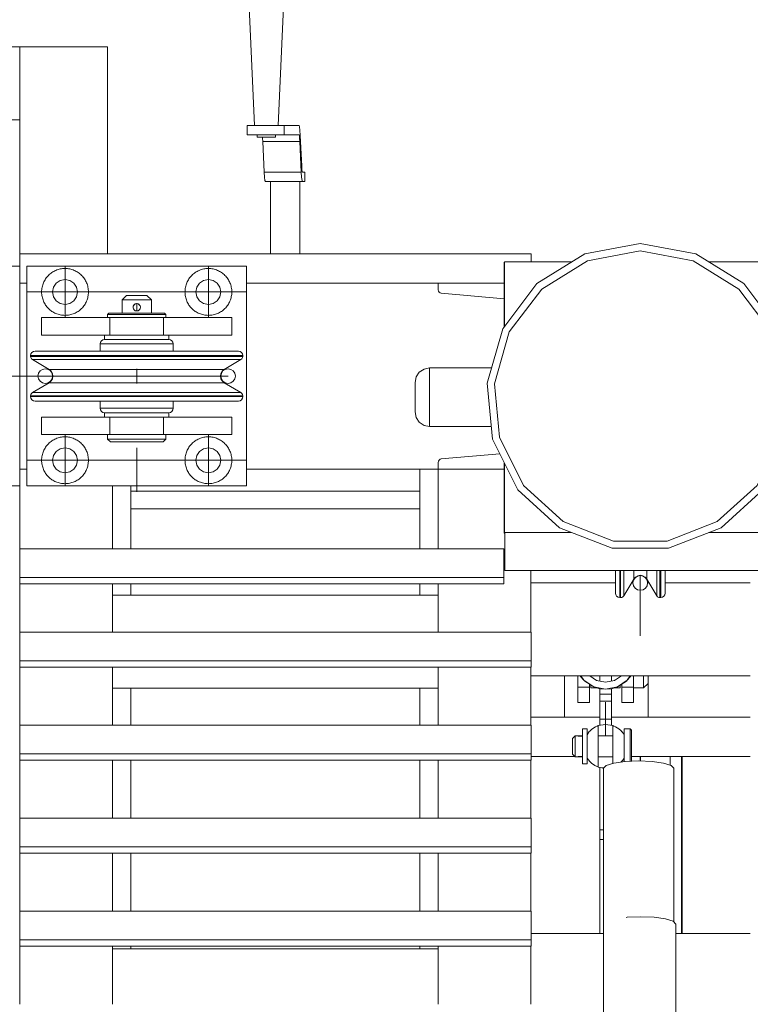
# Model space of a CAD drawing. Header units: millimetres. Extents: x 53746 to 116821, y -810352 to -765802.
# Tile 331 of 347: x 99537 to 100037, y -772974 to -772301. Entities that reach past the tile are written whole.
import ezdxf

# ---------------------------------------------------------------- set-up
doc = ezdxf.new("R2010")
doc.units = ezdxf.units.MM
doc.header["$MEASUREMENT"] = 0
for name, pattern in [('DGN Style 2', [1526.188139, 1017.458759, -508.72938]), ('DGN Style 3', [2002.806, 1430.575714, -572.230286]), ('DGN Style 4', [2290.351719, 1144.460571, -572.230286, 1.430576, -572.230286])]:
    doc.linetypes.add(name, pattern=pattern)
for name, color, linetype, lineweight in [('Main Cradle Rails', 7, 'Continuous', 0), ('Side Cradle Tower', 7, 'Continuous', 0), ('Side Cradle Tower Platform', 7, 'Continuous', 0)]:
    doc.layers.add(name, color=color, linetype=linetype, lineweight=lineweight)

# ---------------------------------------------------------------- blocks, each defined once
blk = doc.blocks.new('*U57')
at = {"layer": 'Side Cradle Tower', "color": 7, "linetype": 'Continuous', "lineweight": 0}
for p, q in [((14254.2, 15615.76), (14603.79, 15615.76)), ((14716.38, 15615.76), (14749.18, 15595.44)), ((14585.57, 15609.94), (14585.51, 15609.94)), ((14585.91, 15610.35), (14585.85, 15610.35)), ((14254.2, 15595.76), (14259.2, 15595.76)), ((14254.2, 15468.76), (14254.2, 15595.76)), ((14409.2, 15595.76), (14540.23, 15595.76)), ((14540.23, 15595.76), (14540.23, 15591.25)), ((14585.51, 15595.76), (14540.23, 15595.76)), ((14540.4, 15590.38), (14540.23, 15591.25)), ((14540.39, 15590.38), (14540.4, 15590.38)), ((14540.4, 15590.38), (14540.4, 15590.38)), ((14540.86, 15589.63), (14540.86, 15589.63)), ((14540.86, 15589.63), (14540.86, 15589.63)), ((14541.57, 15589.1), (14541.57, 15589.1)), ((14541.58, 15589.1), (14541.57, 15589.1)), ((14585.51, 15585.09), (14542.42, 15588.86)), ((14534.45, 15497.85), (14534.45, 15499.37)), ((14542.42, 15475.66), (14582.41, 15479.16)), ((14540.23, 15468.76), (14540.23, 15473.27)), ((14540.39, 15474.13), (14540.4, 15474.14)), ((14540.4, 15474.14), (14540.4, 15474.14)), ((14540.86, 15474.89), (14540.86, 15474.89)), ((14540.86, 15474.89), (14540.87, 15474.89)), ((14541.57, 15475.42), (14542.42, 15475.66)), ((14541.57, 15475.42), (14541.57, 15475.42)), ((14541.57, 15475.42), (14541.57, 15475.42)), ((14254.2, 15468.76), (14259.2, 15468.76)), ((14409.2, 15468.76), (14540.23, 15468.76)), ((14527.67, 15414.19), (14527.67, 15468.76)), ((14585.51, 15468.76), (14540.23, 15468.76)), ((14540.23, 15414.19), (14540.23, 15468.76)), ((14254.2, 15457.26), (14254.2, 15414.19)), ((14317.7, 15414.19), (14317.7, 15457.26)), ((14330.26, 15457.26), (14330.26, 15414.19)), ((14330.26, 15453.64), (14527.67, 15453.64)), ((14758.25, 15457.58), (14731.09, 15432.83)), ((14330.26, 15441.64), (14527.67, 15441.64)), ((14585.57, 15424.93), (14585.51, 15424.93)), ((14585.85, 15399.37), (14585.85, 15425.28)), ((14585.91, 15425.35), (14631.5, 15425.35)), ((14585.91, 15425.35), (14585.91, 15425.35)), ((14254.2, 15414.19), (14585.15, 15414.19)), ((14771.27, 15399.37), (14585.85, 15399.37)), ((14664.42, 15399.37), (14664.42, 15386.46)), ((14664.99, 15399.37), (14664.99, 15386.46)), ((14667.15, 15399.37), (14667.15, 15387.6)), ((14673.93, 15399.37), (14673.93, 15398.17)), ((14673.93, 15398.17), (14673.93, 15393.62)), ((14682.96, 15393.62), (14682.96, 15398.17)), ((14689.75, 15399.37), (14689.75, 15387.6)), ((14691.9, 15399.37), (14691.9, 15386.46)), ((14692.47, 15399.37), (14692.47, 15386.46)), ((14254.2, 15390.41), (14254.2, 15394.65)), ((14254.2, 15394.65), (14585.15, 15394.65)), ((14585.15, 15390.41), (14585.15, 15394.65)), ((14254.2, 15390.41), (14254.2, 15357.24)), ((14254.2, 15390.41), (14585.15, 15390.41)), ((14317.7, 15357.24), (14317.7, 15390.41)), ((14330.26, 15390.41), (14330.26, 15382.59)), ((14527.67, 15382.59), (14527.67, 15390.41)), ((14540.23, 15357.24), (14540.23, 15390.41)), ((14661.42, 15390.92), (14603.73, 15390.92)), ((14664.42, 15386.46), (14664.42, 15380.94)), ((14664.99, 15386.46), (14664.99, 15380.94)), ((14667.15, 15387.6), (14667.15, 15382.17)), ((14673.45, 15390.92), (14672.33, 15390.92)), ((14684.56, 15390.92), (14683.45, 15390.92)), ((14689.75, 15387.6), (14689.75, 15382.17)), ((14691.9, 15386.46), (14691.9, 15380.94)), ((14692.47, 15386.46), (14692.47, 15380.94)), ((14753.68, 15390.92), (14695.47, 15390.92)), ((14540.23, 15382.59), (14317.7, 15382.59)), ((14254.2, 15357.24), (14603.79, 15357.24)), ((14254.2, 15333.46), (14254.2, 15337.7)), ((14254.2, 15337.7), (14603.79, 15337.7)), ((14603.79, 15333.46), (14603.79, 15337.7)), ((14254.2, 15333.46), (14254.2, 15293.7)), ((14254.2, 15333.46), (14603.79, 15333.46)), ((14317.7, 15293.7), (14317.7, 15333.46)), ((14540.23, 15293.7), (14540.23, 15333.46)), ((14753.68, 15327.42), (14603.73, 15327.42)), ((14626.73, 15299.3), (14626.73, 15327.42)), ((14644.73, 15326.88), (14644.73, 15327.42)), ((14648.53, 15324.34), (14654.73, 15323.1)), ((14648.53, 15324.34), (14648.53, 15324.34)), ((14648.54, 15324.34), (14648.53, 15324.34)), ((14650.73, 15323.9), (14650.73, 15327.42)), ((14658.73, 15323.9), (14658.73, 15327.42)), ((14660.93, 15324.34), (14660.93, 15324.34)), ((14660.93, 15324.34), (14660.93, 15324.34)), ((14664.73, 15327.42), (14664.73, 15326.88)), ((14673.73, 15327.42), (14673.73, 15326.87)), ((14673.73, 15325.16), (14673.73, 15326.87)), ((14673.73, 15325.16), (14673.73, 15324.23)), ((14683.73, 15327.42), (14683.73, 15327.28)), ((14540.23, 15319.09), (14317.7, 15319.09)), ((14330.26, 15293.7), (14330.26, 15319.09)), ((14527.67, 15293.7), (14527.67, 15319.09)), ((14635.73, 15309.3), (14635.73, 15319.84)), ((14635.73, 15319.84), (14643.73, 15319.84)), ((14643.73, 15319.84), (14643.73, 15321.8)), ((14643.73, 15319.84), (14643.73, 15309.3)), ((14654.73, 15318.3), (14646.7, 15319.9)), ((14646.7, 15319.9), (14650.73, 15318.69)), ((14650.73, 15315.07), (14650.73, 15318.69)), ((14654.73, 15318.3), (14650.73, 15318.69)), ((14658.73, 15315.07), (14658.73, 15318.69)), ((14665.73, 15319.84), (14665.73, 15321.8)), ((14665.73, 15319.84), (14665.73, 15309.3)), ((14665.73, 15319.84), (14673.73, 15319.84)), ((14673.73, 15322.02), (14673.73, 15320.83)), ((14673.73, 15320.52), (14673.73, 15320.83)), ((14673.73, 15320.52), (14673.73, 15319.84)), ((14673.73, 15309.3), (14673.73, 15319.84)), ((14683.73, 15322.3), (14683.73, 15299.3)), ((14317.7, 15315.9), (14317.7, 15315.9)), ((14540.23, 15315.9), (14540.23, 15315.9)), ((14650.73, 15315.07), (14658.73, 15315.07)), ((14635.73, 15309.3), (14643.73, 15309.3)), ((14650.73, 15310.07), (14650.73, 15310.45)), ((14650.73, 15310.07), (14658.73, 15310.07)), ((14650.73, 15297.95), (14650.73, 15304.33)), ((14658.73, 15310.07), (14658.73, 15310.45)), ((14658.73, 15308.58), (14658.73, 15310.07)), ((14673.73, 15309.3), (14665.73, 15309.3)), ((14603.73, 15299.3), (14626.73, 15299.3)), ((14650.73, 15299.3), (14626.73, 15299.3)), ((14650.73, 15293.62), (14650.73, 15297.95)), ((14650.73, 15297.95), (14658.73, 15297.95)), ((14683.73, 15299.3), (14658.73, 15299.3)), ((14658.73, 15293.62), (14658.73, 15297.95)), ((14683.73, 15299.3), (14753.68, 15299.3)), ((14254.2, 15293.7), (14603.79, 15293.7)), ((14642.96, 15288.51), (14642.03, 15287.97)), ((14667.43, 15287.97), (14666.52, 15288.5)), ((14254.2, 15269.92), (14254.2, 15274.15)), ((14254.2, 15274.15), (14603.79, 15274.15)), ((14603.79, 15269.92), (14603.79, 15274.15)), ((14633.79, 15272.3), (14603.79, 15272.3)), ((14642.03, 15270.64), (14642.99, 15270.09)), ((14642.03, 15270.63), (14643, 15270.08)), ((14666.59, 15270.15), (14667.43, 15270.63)), ((14666.6, 15270.16), (14667.43, 15270.64)), ((14753.68, 15272.3), (14672.43, 15272.3)), ((14698.77, 15272.3), (14698.77, 15266.46)), ((14698.89, 15272.3), (14698.89, 15266.43)), ((14706.73, 15272.3), (14706.72, 15151.47)), ((14707, 15272.3), (14707.13, 15151.47)), ((14254.2, 15269.92), (14254.2, 15230.16)), ((14254.2, 15269.92), (14603.79, 15269.92)), ((14317.7, 15230.16), (14317.7, 15269.92)), ((14527.67, 15230.16), (14527.67, 15269.92)), ((14540.23, 15230.16), (14540.23, 15269.92)), ((14650.72, 15151.47), (14650.73, 15264.99)), ((14652.25, 15264.73), (14653.3, 15264.13)), ((14652.27, 15264.73), (14653.3, 15264.13)), ((14317.7, 15244.13), (14317.7, 15244.13)), ((14540.23, 15244.13), (14540.23, 15244.13)), ((14254.2, 15230.16), (14603.79, 15230.16)), ((14653.3, 15222.2), (14650.73, 15222.2)), ((14254.2, 15206.37), (14254.2, 15210.61)), ((14254.2, 15210.61), (14603.79, 15210.61)), ((14603.79, 15206.37), (14603.79, 15210.61)), ((14254.2, 15206.37), (14254.2, 15166.61)), ((14254.2, 15206.37), (14603.79, 15206.37)), ((14317.7, 15166.61), (14317.7, 15206.37)), ((14527.67, 15166.61), (14527.67, 15206.37)), ((14540.23, 15166.61), (14540.23, 15206.37)), ((14254.2, 15166.61), (14603.79, 15166.61)), ((14668.75, 15162.43), (14668.76, 15162.43)), ((14653.3, 15151.47), (14603.79, 15151.47)), ((14753.68, 15151.47), (14702.7, 15151.47)), ((14254.2, 15142.83), (14254.2, 15147.07)), ((14254.2, 15147.07), (14603.79, 15147.07)), ((14254.2, 15142.83), (14254.2, 15103.07)), ((14254.2, 15142.83), (14603.79, 15142.83)), ((14317.7, 15103.07), (14317.7, 15142.83)), ((14330.26, 15142.83), (14330.26, 15140.92)), ((14527.67, 15140.92), (14527.67, 15142.83)), ((14540.23, 15103.07), (14540.23, 15142.83)), ((14603.79, 15142.83), (14603.79, 15147.07)), ((14540.23, 15140.92), (14317.7, 15140.92))]:
    blk.add_line(p, q, dxfattribs=at)
at = {"layer": 'Side Cradle Tower', "color": 7, "linetype": 'DGN Style 4', "lineweight": 0}
for p, q in [((14678.45, 15354.71), (14678.45, 15396.2)), ((14654.73, 15286.56), (14654.73, 15309.54)), ((14642.03, 15291.31), (14639.03, 15291.31)), ((14644.16, 15289.88), (14645.44, 15291.08)), ((14647.93, 15292.67), (14649, 15293.14)), ((14649.73, 15293.45), (14649.73, 15287.05)), ((14654.73, 15294.31), (14659.73, 15293.45)), ((14659.73, 15287.05), (14659.73, 15293.45)), ((14635.41, 15286.55), (14635.26, 15286.55)), ((14639.03, 15286.55), (14635.41, 15286.55)), ((14635.55, 15286.48), (14635.41, 15286.52)), ((14642.03, 15287.28), (14642.04, 15287.3)), ((14642.04, 15287.29), (14642.03, 15287.28)), ((14643.62, 15289.38), (14644.16, 15289.88)), ((14644.12, 15289.91), (14644.13, 15289.91)), ((14644.16, 15289.88), (14644.15, 15289.88)), ((14659.73, 15286.56), (14649.73, 15286.55)), ((14665.05, 15290.19), (14665.31, 15289.89)), ((14666.96, 15287.99), (14667.43, 15287.28)), ((14667.43, 15287.28), (14667.43, 15287.29)), ((14672.43, 15287.08), (14672.43, 15283.52)), ((14634.03, 15274.18), (14634.03, 15276.53)), ((14635.26, 15272.06), (14635.26, 15272.06)), ((14635.26, 15272.06), (14635.26, 15272.06)), ((14642.03, 15271.57), (14642.03, 15271.33)), ((14642.03, 15271.33), (14642.04, 15271.32)), ((14642.11, 15271.2), (14642.03, 15271.33)), ((14642.03, 15271.32), (14642.03, 15271.33)), ((14649.73, 15272.06), (14659.73, 15272.06)), ((14667.43, 15271.33), (14667.43, 15271.57)), ((14667.43, 15271.32), (14667.43, 15271.33)), ((14667.43, 15271.33), (14667.43, 15271.32)), ((14678.45, 15269.32), (14678.45, 15272.3)), ((14678.67, 15272.3), (14678.67, 15269.31)), ((14678.69, 15272.3), (14678.69, 15269.31)), ((14642.03, 15267.31), (14639.03, 15267.31)), ((14645, 15267.89), (14644.14, 15268.71)), ((14649.57, 15265.22), (14649.01, 15265.48)), ((14653.5, 15264.52), (14649.73, 15265.16)), ((14665.29, 15268.74), (14665.11, 15268.56)), ((14665.34, 15268.7), (14665.34, 15268.7))]:
    blk.add_line(p, q, dxfattribs=at)
at = {"layer": 'Side Cradle Tower', "color": 7, "linetype": 'Continuous', "lineweight": 0, "flags": 128}
for points in [[(14716.38, 15615.76), (14678.45, 15622.85), (14640.52, 15615.76), (14607.71, 15595.44), (14584.45, 15564.65), (14573.89, 15527.54), (14577.45, 15489.11), (14594.65, 15454.57), (14623.17, 15428.57), (14659.15, 15414.63), (14697.74, 15414.63), (14733.72, 15428.57), (14762.24, 15454.57), (14779.44, 15489.11), (14783, 15527.54), (14772.44, 15564.65), (14749.18, 15595.44)], [(14254.2, 15607.26), (14254.2, 15615.76), (14254.2, 15615.76)], [(14758.25, 15457.58), (14774.63, 15490.48), (14778.02, 15527.07), (14767.96, 15562.42), (14745.82, 15591.75), (14714.57, 15611.09), (14678.45, 15617.85), (14642.32, 15611.09), (14611.08, 15591.75), (14588.93, 15562.42), (14578.87, 15527.07), (14582.26, 15490.48), (14598.64, 15457.58), (14625.8, 15432.83), (14660.07, 15419.55), (14696.82, 15419.55), (14731.09, 15432.83)], [(14603.79, 15610.35), (14603.79, 15615.76), (14603.79, 15615.76)], [(14585.85, 15610.35), (14585.85, 15610.35), (14585.51, 15609.94), (14585.51, 15566.05)], [(14631.78, 15610.35), (14585.91, 15610.35), (14585.57, 15609.94), (14585.57, 15566.12)], [(14771.32, 15566.12), (14771.32, 15609.94), (14771.67, 15610.35), (14725.11, 15610.35)], [(14542.42, 15588.86), (14541.57, 15589.1), (14540.86, 15589.63), (14540.4, 15590.38)], [(14576.64, 15497.85), (14534.45, 15497.85), (14530.62, 15498.61), (14527.37, 15500.78), (14525.21, 15504.02), (14524.45, 15507.85), (14524.45, 15508.61), (14524.45, 15510.78), (14524.45, 15514.02), (14524.45, 15517.85), (14524.45, 15521.67), (14524.45, 15524.92), (14524.45, 15527.09), (14524.45, 15527.85), (14525.21, 15531.67), (14527.37, 15534.92), (14530.62, 15537.09), (14534.45, 15537.85), (14576.82, 15537.83)], [(14534.45, 15537.85), (14534.45, 15536.32), (14534.45, 15531.99), (14534.45, 15525.5), (14534.45, 15517.85), (14534.45, 15510.19), (14534.45, 15503.7), (14534.45, 15499.37)], [(14540.23, 15473.27), (14540.4, 15474.14), (14540.86, 15474.89), (14541.57, 15475.42)], [(14585.51, 15472.93), (14585.51, 15424.93), (14585.51, 15424.93)], [(14585.57, 15472.82), (14585.57, 15424.93), (14585.91, 15425.35)], [(14725.39, 15425.35), (14771.67, 15425.35), (14771.32, 15424.93), (14771.32, 15472.82)], [(14254.2, 15394.65), (14254.2, 15414.19), (14254.2, 15414.19)], [(14585.15, 15394.65), (14585.15, 15414.19), (14585.15, 15414.19)], [(14603.73, 15399.37), (14603.73, 15363.96), (14603.73, 15357.24)], [(14661.42, 15399.37), (14661.42, 15389.24), (14661.42, 15383.94), (14661.65, 15382.8), (14662.3, 15381.82), (14663.27, 15381.17), (14664.42, 15380.94), (14664.99, 15380.94), (14665.84, 15381.09), (14666.59, 15381.52), (14667.15, 15382.17), (14673.93, 15393.62), (14675.1, 15394.99), (14676.67, 15395.88), (14678.45, 15396.19), (14680.22, 15395.88), (14681.79, 15394.99)], [(14681.79, 15394.99), (14682.96, 15393.62), (14689.75, 15382.17), (14690.3, 15381.52), (14691.05, 15381.09), (14691.9, 15380.94), (14692.47, 15380.94), (14693.62, 15381.17), (14694.59, 15381.82), (14695.24, 15382.8), (14695.47, 15383.94), (14695.47, 15389.24), (14695.47, 15399.37)], [(14682.96, 15398.17), (14682.96, 15398.17), (14682.96, 15399.37)], [(14254.2, 15337.7), (14254.2, 15357.24), (14254.2, 15357.24)], [(14603.79, 15337.7), (14603.79, 15357.24), (14603.79, 15357.24)], [(14603.73, 15333.46), (14603.73, 15321.15), (14603.73, 15293.7)], [(14635.73, 15327.42), (14635.73, 15322.96), (14635.73, 15319.84)], [(14637.47, 15327.42), (14637.68, 15327.05), (14639.88, 15324.46)], [(14637.9, 15327.42), (14639.88, 15324.46), (14646.7, 15319.9)], [(14639.88, 15324.46), (14640.47, 15323.89), (14646.69, 15319.9)], [(14648.53, 15324.34), (14648.53, 15324.34), (14643.93, 15327.42)], [(14648.18, 15324.58), (14648.56, 15324.41), (14649.01, 15324.24)], [(14654.73, 15318.3), (14662.77, 15319.9), (14669.58, 15324.46), (14671.56, 15327.42)], [(14660.93, 15324.34), (14660.93, 15324.34), (14654.73, 15323.1)], [(14661.16, 15324.49), (14660.91, 15324.39), (14660.58, 15324.27)], [(14665.54, 15327.42), (14660.93, 15324.34), (14660.93, 15324.34)], [(14662.77, 15319.9), (14669, 15323.89), (14669.58, 15324.46)], [(14669.58, 15324.46), (14671.59, 15326.78), (14671.97, 15327.42)], [(14683.73, 15327.28), (14683.73, 15323.6), (14683.73, 15322.3), (14680.73, 15319.3), (14673.73, 15319.3)], [(14673.73, 15324.23), (14673.73, 15322.96), (14673.73, 15322.02)], [(14680.73, 15319.3), (14680.73, 15320.83), (14680.73, 15325.16), (14680.73, 15327.42)], [(14648.69, 15319.3), (14644.73, 15319.3), (14644.73, 15320.83), (14644.73, 15321.16)], [(14654.73, 15318.3), (14658.73, 15318.69), (14662.77, 15319.9)], [(14664.73, 15321.16), (14664.73, 15320.83), (14664.73, 15319.3), (14660.78, 15319.3)], [(14650.73, 15315.07), (14650.73, 15313.16), (14650.73, 15311.54), (14650.73, 15310.45)], [(14658.73, 15315.07), (14658.73, 15313.16), (14658.73, 15311.54), (14658.73, 15310.45)], [(14650.73, 15310.07), (14650.73, 15308.58), (14650.73, 15304.33)], [(14658.73, 15308.58), (14658.73, 15304.33), (14658.73, 15297.95)], [(14254.2, 15274.15), (14254.2, 15293.7), (14254.2, 15293.7)], [(14603.79, 15274.15), (14603.79, 15293.7), (14603.79, 15293.7)], [(14652.07, 15293.85), (14652.07, 15293.85), (14652.06, 15293.85)], [(14330.26, 15230.16), (14330.26, 15253.88), (14330.26, 15269.92)], [(14603.73, 15269.92), (14603.73, 15256.18), (14603.73, 15235.54), (14603.73, 15230.16)], [(14650.73, 15264.99), (14650.73, 15222.2), (14650.73, 15215.71)], [(14254.2, 15210.61), (14254.2, 15230.16), (14254.2, 15230.16)], [(14603.79, 15210.61), (14603.79, 15230.16), (14603.79, 15230.16)], [(14653.3, 15215.71), (14650.73, 15215.71), (14650.73, 15215.71)], [(14330.26, 15166.61), (14330.26, 15203.91), (14330.26, 15206.37)], [(14603.73, 15206.37), (14603.73, 15192.73), (14603.73, 15170.56), (14603.73, 15166.61)], [(14254.2, 15147.07), (14254.2, 15166.61), (14254.2, 15166.61)], [(14603.79, 15147.07), (14603.79, 15166.61), (14603.79, 15166.61)], [(14668.75, 15162.43), (14669.52, 15162.54), (14678.7, 15162.92), (14687.89, 15162.54), (14695.67, 15161.44), (14700.88, 15159.8)], [(14700.88, 15159.8), (14702.7, 15157.86), (14702.7, 15070.66)], [(14603.73, 15142.83), (14603.73, 15127.75), (14603.73, 15107.11), (14603.73, 15103.07)]]:
    blk.add_lwpolyline(points, dxfattribs=at)
at = {"layer": 'Side Cradle Tower', "color": 7, "linetype": 'DGN Style 4', "lineweight": 0, "flags": 128}
for points in [[(14639.03, 15279.31), (14639.03, 15283.9), (14639.03, 15287.79), (14639.03, 15290.39), (14639.03, 15291.31), (14639.03, 15291.31)], [(14642.03, 15287.28), (14642.03, 15287.79), (14642.03, 15290.39), (14642.03, 15291.31), (14642.03, 15291.31)], [(14643.94, 15289.68), (14644.13, 15289.91), (14645.44, 15291.08)], [(14645.44, 15291.08), (14645.44, 15291.08), (14647.93, 15292.67), (14648.99, 15293.16), (14649.73, 15293.45), (14654.73, 15294.31)], [(14649, 15293.14), (14649, 15293.14), (14649.73, 15293.45)], [(14659.73, 15293.45), (14659.73, 15293.45), (14660.47, 15293.16), (14660.61, 15293.07)], [(14660.46, 15293.14), (14660.46, 15293.14), (14659.73, 15293.45)], [(14665.05, 15290.19), (14665.05, 15290.19), (14663.81, 15291.25), (14661.49, 15292.7), (14660.46, 15293.14), (14660.46, 15293.14)], [(14667.43, 15287.28), (14667.43, 15287.79), (14667.43, 15290.39), (14667.43, 15291.31), (14671.43, 15291.31), (14672.43, 15290.31), (14672.43, 15289.47), (14672.43, 15287.08)], [(14671.43, 15291.31), (14671.43, 15290.39), (14671.43, 15287.79), (14671.43, 15283.9), (14671.43, 15279.31), (14671.43, 15274.71), (14671.43, 15270.82), (14671.43, 15269.12)], [(14635.26, 15272.06), (14635.26, 15272.06), (14634.03, 15272.06), (14632.03, 15274.06), (14632.03, 15274.46), (14632.03, 15275.59), (14632.03, 15277.3), (14632.03, 15279.31), (14632.03, 15281.32), (14632.03, 15283.02), (14632.03, 15284.16), (14632.03, 15284.56), (14634.03, 15286.56), (14635.26, 15286.56), (14635.3, 15286.54), (14635.4, 15286.52), (14635.41, 15286.52), (14635.55, 15286.48), (14635.76, 15286.43), (14635.84, 15286.42), (14635.97, 15286.39), (14636.27, 15286.34), (14636.49, 15286.32), (14636.53, 15286.31), (14636.88, 15286.28), (14637.19, 15286.27), (14637.25, 15286.28), (14637.54, 15286.28), (14637.86, 15286.3), (14638.02, 15286.32), (14638.18, 15286.34), (14638.45, 15286.38), (14638.67, 15286.42), (14638.72, 15286.43), (14638.9, 15286.47), (14639.03, 15286.5)], [(14634.03, 15276.53), (14634.03, 15279.31), (14634.03, 15282.08), (14634.03, 15284.43), (14634.03, 15286), (14634.03, 15286.56)], [(14635.26, 15286.55), (14635.26, 15286.56), (14635.3, 15286.54), (14635.3, 15286.54)], [(14635.41, 15286.52), (14635.4, 15286.52), (14635.3, 15286.54)], [(14639.03, 15286.5), (14638.9, 15286.47), (14638.72, 15286.43), (14638.67, 15286.42), (14638.45, 15286.38), (14638.18, 15286.34), (14638.02, 15286.32), (14637.86, 15286.3), (14637.54, 15286.28), (14637.25, 15286.28), (14637.19, 15286.27), (14636.88, 15286.28), (14636.53, 15286.31), (14636.49, 15286.32), (14636.27, 15286.34), (14635.97, 15286.39), (14635.84, 15286.42), (14635.76, 15286.43), (14635.55, 15286.48)], [(14642.03, 15271.57), (14642.03, 15279.31), (14642.03, 15287.05), (14642.03, 15287.28), (14643.62, 15289.38)], [(14649.73, 15287.05), (14649.73, 15279.31), (14649.73, 15271.57), (14649.73, 15265.16), (14649.57, 15265.22), (14649.57, 15265.22)], [(14659.73, 15267.7), (14659.73, 15271.57), (14659.73, 15279.31), (14659.73, 15287.05)], [(14665.84, 15289.28), (14665.34, 15289.91), (14665.05, 15290.19)], [(14667.43, 15287.29), (14667.43, 15287.29), (14666.96, 15287.99), (14665.31, 15289.89), (14665.31, 15289.89)], [(14667.43, 15271.57), (14667.43, 15279.31), (14667.43, 15287.05), (14667.43, 15287.28)], [(14639.03, 15267.31), (14639.03, 15268.22), (14639.03, 15270.82), (14639.03, 15274.71), (14639.03, 15279.31)], [(14672.43, 15283.52), (14672.43, 15279.31), (14672.43, 15275.1), (14672.43, 15271.53), (14672.43, 15269.16)], [(14634.03, 15272.06), (14634.03, 15272.61), (14634.03, 15274.18)], [(14639.03, 15272.11), (14638.96, 15272.13), (14638.75, 15272.18), (14638.67, 15272.2), (14638.54, 15272.22), (14638.24, 15272.27), (14638.02, 15272.29), (14637.98, 15272.3), (14637.63, 15272.33), (14637.32, 15272.34), (14637.25, 15272.34), (14636.97, 15272.33), (14636.65, 15272.31), (14636.49, 15272.29), (14636.33, 15272.28), (14636.06, 15272.24), (14635.84, 15272.2), (14635.79, 15272.19), (14635.61, 15272.15), (14635.43, 15272.1), (14635.41, 15272.1), (14635.33, 15272.08), (14635.26, 15272.06), (14635.26, 15272.06), (14635.26, 15272.06)], [(14639.03, 15272.11), (14638.96, 15272.13), (14638.75, 15272.18), (14638.67, 15272.2), (14638.54, 15272.22), (14638.24, 15272.27), (14638.02, 15272.29), (14637.98, 15272.3), (14637.63, 15272.33), (14637.32, 15272.34), (14637.25, 15272.34), (14636.97, 15272.33), (14636.65, 15272.31), (14636.49, 15272.29), (14636.33, 15272.28), (14636.06, 15272.24), (14635.84, 15272.2), (14635.79, 15272.19), (14635.61, 15272.15), (14635.43, 15272.1), (14635.41, 15272.1), (14635.33, 15272.08), (14635.26, 15272.06), (14635.26, 15272.06)], [(14635.26, 15272.06), (14635.26, 15272.06), (14639.03, 15272.06)], [(14635.26, 15272.06), (14635.26, 15272.06), (14635.26, 15272.06), (14635.26, 15272.06)], [(14642.03, 15267.31), (14642.03, 15268.22), (14642.03, 15270.82), (14642.03, 15271.33)], [(14642.04, 15271.32), (14642.04, 15271.32), (14642.11, 15271.2)], [(14644.13, 15268.71), (14644.14, 15268.71), (14643.88, 15268.95), (14642.11, 15271.2), (14642.11, 15271.2)], [(14667.43, 15271.33), (14666.43, 15269.91), (14665.29, 15268.74), (14665.3, 15268.75)], [(14667.43, 15268.89), (14667.43, 15270.82), (14667.43, 15271.33)], [(14644.13, 15268.7), (14644.13, 15268.7), (14644.06, 15268.78)], [(14644.13, 15268.7), (14644.13, 15268.7), (14645, 15267.89)], [(14645, 15267.89), (14645, 15267.89), (14647.28, 15266.29), (14649.01, 15265.48), (14649.01, 15265.48)], [(14649.57, 15265.22), (14648.99, 15265.45), (14648.78, 15265.59)], [(14665.76, 15269.22), (14665.34, 15268.7), (14665.2, 15268.57)]]:
    blk.add_lwpolyline(points, dxfattribs=at)
at = {"layer": 'Side Cradle Tower', "color": 7, "linetype": 'DGN Style 2', "lineweight": 0, "flags": 128}
for points in [[(14653.3, 15070.66), (14653.3, 15264.3), (14655.13, 15266.24), (14660.33, 15267.88), (14668.11, 15268.98), (14677.3, 15269.37), (14686.48, 15268.98), (14694.27, 15267.88), (14699.47, 15266.24)], [(14699.47, 15266.24), (14701.3, 15264.3), (14701.3, 15159.35)]]:
    blk.add_lwpolyline(points, dxfattribs=at)
at = {"layer": 'Side Cradle Tower', "color": 7, "linetype": 'Continuous', "lineweight": 0}
blk.add_arc((14678.45, 15390.94), 5, 0, 359.99999, dxfattribs=at)
at = {"layer": 'Side Cradle Tower Platform', "color": 7, "linetype": 'Continuous', "lineweight": 0}
for p, q in [((14204.2, 15757.26), (14254.2, 15757.26)), ((14254.2, 15757.26), (14254.2, 15615.76)), ((14314.2, 15757.26), (14314.2, 15615.76)), ((14254.2, 15707.26), (14204.2, 15707.26)), ((14409.76, 15697.01), (14409.76, 15703.36)), ((14430.5, 15703.36), (14435.12, 15703.36)), ((14445.18, 15703.36), (14435.12, 15703.36)), ((14435.12, 15703.36), (14435.12, 15697.01)), ((14420.06, 15695.42), (14422.46, 15695.42)), ((14430.5, 15697.01), (14435.12, 15697.01)), ((14435.12, 15697.01), (14445.18, 15697.01)), ((14445.18, 15697.01), (14445.38, 15696.48)), ((14446.01, 15696.54), (14445.78, 15700.22)), ((14447.02, 15675.59), (14446.01, 15696.54)), ((14421.38, 15671.51), (14420.37, 15692.46)), ((14445.73, 15692.46), (14420.37, 15692.46)), ((14445.73, 15692.46), (14446.74, 15671.51)), ((14421.6, 15668.14), (14421.38, 15671.51)), ((14446.74, 15671.51), (14421.38, 15671.51)), ((14446.74, 15671.51), (14446.95, 15668.14)), ((14447.5, 15671.61), (14447.32, 15672.08)), ((14447.5, 15671.61), (14449.06, 15671.61)), ((14449.06, 15671.61), (14449.06, 15665.26)), ((14447.5, 15665.26), (14422.15, 15665.26)), ((14425.62, 15615.76), (14425.62, 15665.11)), ((14445.62, 15615.76), (14445.62, 15665.11)), ((14449.06, 15665.26), (14447.5, 15665.26)), ((14254.2, 15607.26), (14244.2, 15607.26)), ((14254.2, 15595.76), (14254.2, 15607.26)), ((14409.2, 15607.26), (14259.2, 15607.26)), ((14259.2, 15607.26), (14259.2, 15457.26)), ((14409.2, 15457.26), (14409.2, 15607.26)), ((14277.35, 15593.01), (14279.19, 15595.77)), ((14389.21, 15595.77), (14391.05, 15593.01)), ((14334.2, 15587.26), (14336.88, 15587.26)), ((14331.72, 15579.51), (14331.83, 15580.07)), ((14331.82, 15579.98), (14331.9, 15580.21)), ((14331.92, 15580.26), (14332.44, 15581.02)), ((14332.02, 15580.49), (14332.02, 15580.48)), ((14332.44, 15581.02), (14332.58, 15581.15)), ((14333.46, 15581.64), (14334.2, 15581.75)), ((14334.2, 15581.75), (14334.45, 15581.75)), ((14334.89, 15581.66), (14334.89, 15581.66)), ((14335.15, 15581.56), (14335.93, 15581.06)), ((14335.92, 15581.07), (14335.92, 15581.08)), ((14335.98, 15581.01), (14336.42, 15580.41)), ((14336.22, 15580.73), (14336.17, 15580.79)), ((14336.22, 15580.73), (14336.42, 15580.41)), ((14336.42, 15580.41), (14336.42, 15580.4)), ((14336.46, 15580.32), (14336.5, 15580.21)), ((14336.68, 15579.6), (14336.69, 15579.27)), ((14315.72, 15574.26), (14314.2, 15574.26)), ((14331.79, 15578.58), (14331.8, 15578.57)), ((14331.93, 15578.2), (14331.93, 15578.21)), ((14332.43, 15577.49), (14332.47, 15577.46)), ((14333.25, 15576.96), (14332.73, 15577.24)), ((14332.75, 15577.23), (14332.75, 15577.22)), ((14333.48, 15576.87), (14333.25, 15576.96)), ((14333.86, 15576.78), (14333.47, 15576.87)), ((14333.48, 15576.87), (14333.48, 15576.87)), ((14334.2, 15576.77), (14333.88, 15576.78)), ((14334.76, 15576.83), (14335.12, 15576.94)), ((14335.96, 15577.5), (14335.83, 15577.37)), ((14336.33, 15577.96), (14335.96, 15577.5)), ((14336.1, 15577.64), (14336.14, 15577.69)), ((14336.36, 15578.01), (14336.36, 15578.01)), ((14336.65, 15578.76), (14336.51, 15578.3)), ((14336.52, 15578.34), (14336.64, 15578.74)), ((14336.7, 15579.16), (14336.65, 15578.77)), ((14336.7, 15579.16), (14336.65, 15578.77)), ((14336.65, 15578.77), (14336.65, 15578.77)), ((14336.7, 15579.16), (14336.7, 15579.16)), ((14351.75, 15575.26), (14347.63, 15575.26)), ((14269.2, 15572.26), (14269.2, 15560.26)), ((14315.77, 15572.26), (14318.35, 15572.26)), ((14315.77, 15572.26), (14315.77, 15560.26)), ((14352.63, 15572.26), (14352.63, 15560.26)), ((14399.2, 15572.26), (14399.2, 15560.26)), ((14267.22, 15546.29), (14261.7, 15546.29)), ((14306.45, 15546.29), (14282.93, 15546.29)), ((14361.94, 15546.29), (14334.2, 15546.29)), ((14406.7, 15546.29), (14401.18, 15546.29)), ((14267.22, 15545.71), (14261.7, 15545.71)), ((14268.35, 15543.56), (14262.93, 15543.56)), ((14334.2, 15545.71), (14306.46, 15545.71)), ((14361.94, 15545.71), (14334.2, 15545.71)), ((14385.46, 15545.71), (14361.94, 15545.71)), ((14406.7, 15545.71), (14401.18, 15545.71)), ((14334.2, 15527.26), (14334.2, 15537.26)), ((14334.2, 15527.26), (14334.2, 15537.26)), ((14394.02, 15536.78), (14389.47, 15536.78)), ((14274.37, 15527.74), (14278.93, 15527.74)), ((14361.47, 15520.96), (14334.2, 15520.96)), ((14405.47, 15520.96), (14400.05, 15520.96)), ((14267.22, 15518.81), (14261.7, 15518.81)), ((14267.22, 15518.23), (14261.7, 15518.23)), ((14306.45, 15518.81), (14282.93, 15518.81)), ((14334.2, 15518.81), (14306.46, 15518.81)), ((14361.94, 15518.81), (14334.2, 15518.81)), ((14385.46, 15518.23), (14361.94, 15518.23)), ((14406.7, 15518.81), (14401.18, 15518.81)), ((14406.7, 15518.23), (14401.18, 15518.23)), ((14334.2, 15507.26), (14321.7, 15507.26)), ((14346.7, 15507.26), (14334.2, 15507.26)), ((14342.62, 15507.26), (14334.2, 15507.26)), ((14269.2, 15492.26), (14269.2, 15504.26)), ((14315.77, 15492.26), (14315.77, 15504.26)), ((14352.63, 15492.26), (14352.63, 15504.26)), ((14399.2, 15492.26), (14399.2, 15504.26)), ((14318.39, 15492.26), (14315.77, 15492.26)), ((14341.09, 15487.26), (14346.93, 15487.26)), ((14281.95, 15482.61), (14285.2, 15483.26)), ((14374.7, 15474.76), (14375.35, 15471.51)), ((14254.2, 15457.26), (14254.2, 15468.76)), ((14244.2, 15457.26), (14254.2, 15457.26)), ((14259.2, 15457.26), (14409.2, 15457.26))]:
    blk.add_line(p, q, dxfattribs=at)
at = {"layer": 'Side Cradle Tower Platform', "color": 7, "linetype": 'DGN Style 4', "lineweight": 0}
for p, q in [((14285.2, 15572.26), (14285.2, 15607.26)), ((14383.2, 15572.26), (14383.2, 15607.26)), ((14409.2, 15589.76), (14259.2, 15589.76)), ((14334.2, 15576.77), (14334.2, 15581.75)), ((14285.2, 15492.26), (14285.2, 15457.26)), ((14383.2, 15492.26), (14383.2, 15457.26)), ((14334.2, 15453.11), (14334.2, 15483.18)), ((14409.2, 15474.76), (14259.2, 15474.76))]:
    blk.add_line(p, q, dxfattribs=at)
at = {"layer": 'Side Cradle Tower Platform', "color": 7, "linetype": 'DGN Style 3', "lineweight": 0}
for p, q in [((14057.69, 15532.26), (14290.01, 15532.26)), ((14290.01, 15532.26), (14396.7, 15532.26))]:
    blk.add_line(p, q, dxfattribs=at)
at = {"layer": 'Side Cradle Tower Platform', "color": 7, "linetype": 'Continuous', "lineweight": 0, "flags": 128}
for points in [[(14414.66, 15703.36), (14410.38, 15800.09), (14410.54, 15801.24), (14411.11, 15802.26), (14412.01, 15803), (14413.11, 15803.37), (14413.11, 15803.37)], [(14432.54, 15803.37), (14432.54, 15803.37), (14433.64, 15803), (14434.54, 15802.26), (14435.1, 15801.24), (14435.27, 15800.09), (14430.98, 15703.36)], [(14254.2, 15757.26), (14254.2, 15757.26), (14314.2, 15757.26), (14314.2, 15757.26)], [(14430.5, 15703.36), (14424.99, 15703.36), (14419.24, 15703.36), (14413.95, 15703.36), (14409.76, 15703.36)], [(14445.18, 15703.36), (14445.49, 15702.56), (14445.78, 15700.22)], [(14430.5, 15697.01), (14424.99, 15697.01), (14419.24, 15697.01), (14413.95, 15697.01), (14409.76, 15697.01)], [(14420.06, 15695.42), (14418.08, 15695.42), (14416.83, 15695.42), (14416.48, 15695.42), (14416.48, 15697.01)], [(14420.16, 15695.42), (14420.22, 15694.92), (14420.37, 15692.46)], [(14429.16, 15697.01), (14429.16, 15695.42), (14428.54, 15695.42), (14427.05, 15695.42), (14424.91, 15695.42), (14422.46, 15695.42)], [(14445.73, 15692.46), (14445.58, 15694.92), (14445.38, 15696.48)], [(14447.02, 15675.59), (14447.15, 15673.44), (14447.32, 15672.08)], [(14421.6, 15668.14), (14421.86, 15665.99), (14422.15, 15665.26)], [(14447.5, 15665.26), (14447.22, 15665.99), (14446.95, 15668.14)], [(14425.62, 15665.11), (14426.41, 15665.11), (14428.6, 15665.11), (14431.86, 15665.11), (14435.69, 15665.11), (14439.51, 15665.11), (14442.74, 15665.11)], [(14442.74, 15665.11), (14444.89, 15665.11), (14445.62, 15665.11), (14445.62, 15665.11)], [(14279.19, 15595.77), (14281.95, 15597.61), (14285.2, 15598.26), (14288.45, 15597.61), (14291.21, 15595.77), (14293.05, 15593.01), (14293.7, 15589.76), (14293.05, 15586.51), (14291.21, 15583.75), (14288.45, 15581.91), (14285.2, 15581.26), (14281.95, 15581.91), (14279.19, 15583.75), (14277.35, 15586.51), (14276.7, 15589.76), (14277.35, 15593.01)], [(14391.05, 15593.01), (14391.7, 15589.76), (14391.05, 15586.51), (14389.21, 15583.75), (14386.45, 15581.91), (14383.2, 15581.26), (14379.95, 15581.91), (14377.19, 15583.75), (14375.35, 15586.51), (14374.7, 15589.76), (14375.35, 15593.01), (14377.19, 15595.77), (14379.95, 15597.61), (14383.2, 15598.26), (14386.45, 15597.61), (14389.21, 15595.77)], [(14324.2, 15575.26), (14324.2, 15584.26), (14327.2, 15587.26), (14327.73, 15587.26), (14329.25, 15587.26), (14331.52, 15587.26), (14334.2, 15587.26)], [(14336.88, 15587.26), (14339.15, 15587.26), (14340.67, 15587.26), (14341.2, 15587.26), (14344.2, 15584.26), (14344.2, 15575.26)], [(14324.2, 15584.26), (14324.96, 15584.26), (14327.13, 15584.26), (14330.37, 15584.26), (14334.2, 15584.26), (14338.03, 15584.26), (14341.27, 15584.26), (14343.44, 15584.26), (14344.2, 15584.26)], [(14331.71, 15579.01), (14331.7, 15579.26), (14331.74, 15579.7), (14331.84, 15580.07), (14331.9, 15580.21)], [(14331.71, 15579.01), (14331.71, 15579.26), (14331.74, 15579.7)], [(14331.9, 15580.21), (14331.9, 15580.21), (14332.02, 15580.49), (14332.02, 15580.49)], [(14332.02, 15580.49), (14332.22, 15580.79), (14332.44, 15581.02), (14332.54, 15581.13), (14332.84, 15581.36), (14333.24, 15581.57), (14333.24, 15581.57), (14333.62, 15581.69), (14334.06, 15581.76), (14334.2, 15581.75)], [(14332.54, 15581.13), (14333.25, 15581.56), (14333.62, 15581.69)], [(14334.45, 15581.75), (14334.45, 15581.75), (14334.45, 15581.75)], [(14334.45, 15581.75), (14334.45, 15581.75), (14334.89, 15581.66), (14334.89, 15581.66)], [(14334.89, 15581.66), (14335.15, 15581.56), (14335.16, 15581.56)], [(14334.89, 15581.66), (14335.15, 15581.56), (14335.24, 15581.53), (14335.63, 15581.31), (14335.92, 15581.08)], [(14335.92, 15581.08), (14335.92, 15581.08), (14335.96, 15581.02), (14336.22, 15580.73), (14336.22, 15580.73)], [(14336.5, 15580.21), (14336.5, 15580.21), (14336.42, 15580.41), (14336.42, 15580.41)], [(14336.45, 15580.33), (14336.5, 15580.21), (14336.68, 15579.6)], [(14336.5, 15580.21), (14336.59, 15579.99), (14336.68, 15579.6), (14336.69, 15579.26)], [(14314.2, 15572.26), (14314.2, 15574.26), (14315.2, 15575.26), (14316.65, 15575.26), (14320.76, 15575.26), (14326.93, 15575.26), (14334.2, 15575.26), (14341.47, 15575.26), (14347.63, 15575.26)], [(14354.2, 15574.26), (14352.68, 15574.26), (14348.34, 15574.26), (14341.85, 15574.26), (14334.2, 15574.26), (14326.55, 15574.26), (14320.06, 15574.26), (14315.72, 15574.26)], [(14331.8, 15578.57), (14331.71, 15579.01), (14331.71, 15579.01)], [(14331.79, 15578.58), (14331.71, 15579.01), (14331.71, 15579.01)], [(14331.71, 15579.01), (14331.71, 15579.01), (14331.79, 15578.58)], [(14331.93, 15578.2), (14331.93, 15578.2), (14331.9, 15578.31), (14331.79, 15578.58), (14331.79, 15578.58)], [(14332.58, 15577.37), (14332.44, 15577.5), (14331.93, 15578.2)], [(14332.43, 15577.49), (14332.4, 15577.52), (14332.16, 15577.81), (14331.93, 15578.2)], [(14332.75, 15577.22), (14332.75, 15577.22), (14332.43, 15577.49), (14332.43, 15577.49)], [(14333.25, 15576.96), (14333.06, 15577.03), (14332.75, 15577.22)], [(14334.69, 15576.81), (14334.29, 15576.76), (14334.2, 15576.77), (14334.2, 15576.77), (14333.85, 15576.78), (14333.48, 15576.87)], [(14334.69, 15576.81), (14335.12, 15576.94), (14334.2, 15576.77)], [(14335.47, 15577.11), (14335.47, 15577.11), (14335.15, 15576.95), (14335.12, 15576.94), (14334.69, 15576.81), (14334.69, 15576.81)], [(14335.84, 15577.37), (14335.15, 15576.95), (14335.12, 15576.94), (14335.12, 15576.94), (14335.15, 15576.95), (14335.47, 15577.11)], [(14336.1, 15577.64), (14335.96, 15577.5), (14335.84, 15577.37), (14335.47, 15577.11)], [(14336.36, 15578.01), (14336.1, 15577.64), (14336.1, 15577.64)], [(14336.52, 15578.34), (14336.51, 15578.3), (14336.36, 15578.01)], [(14336.51, 15578.31), (14336.51, 15578.3), (14336.36, 15578)], [(14336.65, 15578.77), (14336.52, 15578.34), (14336.52, 15578.34)], [(14336.52, 15578.34), (14336.52, 15578.34), (14336.52, 15578.34)], [(14336.69, 15579.26), (14336.69, 15579.26), (14336.7, 15579.16), (14336.7, 15579.16)], [(14351.75, 15575.26), (14353.2, 15575.26), (14354.2, 15574.26), (14354.2, 15572.26)], [(14269.2, 15572.26), (14269.2, 15572.26), (14315.77, 15572.26)], [(14320.09, 15572.26), (14320.06, 15572.26), (14318.35, 15572.26)], [(14320.09, 15572.26), (14320.12, 15572.26), (14324.41, 15572.26)], [(14326.57, 15572.26), (14326.55, 15572.26), (14324.41, 15572.26)], [(14326.57, 15572.26), (14326.59, 15572.26), (14334.2, 15572.26), (14334.2, 15572.26)], [(14334.2, 15572.26), (14341.81, 15572.26), (14341.83, 15572.26)], [(14343.99, 15572.26), (14341.85, 15572.26), (14341.83, 15572.26)], [(14343.9, 15572.26), (14348.28, 15572.26), (14348.3, 15572.26)], [(14350.05, 15572.26), (14348.34, 15572.26), (14348.3, 15572.26)], [(14350.01, 15572.26), (14352.63, 15572.26), (14399.2, 15572.26), (14399.2, 15572.26)], [(14269.2, 15560.26), (14269.2, 15560.26), (14312.2, 15560.26)], [(14342.62, 15557.26), (14334.2, 15557.26), (14325.78, 15557.26), (14318.64, 15557.26), (14313.87, 15557.26), (14312.2, 15557.26), (14312.2, 15560.26), (14313.87, 15560.26), (14318.64, 15560.26), (14325.78, 15560.26), (14334.2, 15560.26), (14342.62, 15560.26), (14349.76, 15560.26), (14354.52, 15560.26), (14356.2, 15560.26), (14356.2, 15557.26), (14354.52, 15557.26), (14349.76, 15557.26), (14342.62, 15557.26)], [(14356.2, 15560.26), (14399.2, 15560.26), (14399.2, 15560.26)], [(14309.2, 15549.29), (14309.2, 15554.26), (14309.43, 15555.41), (14310.08, 15556.38), (14311.05, 15557.03), (14312.2, 15557.26), (14313.87, 15557.26)], [(14343.77, 15554.26), (14334.2, 15554.26), (14324.63, 15554.26), (14316.52, 15554.26), (14311.1, 15554.26), (14309.2, 15554.26)], [(14313.87, 15557.26), (14313.87, 15557.26), (14318.64, 15557.26), (14325.78, 15557.26), (14325.78, 15557.26)], [(14325.78, 15557.26), (14334.2, 15557.26), (14334.2, 15557.26)], [(14334.2, 15557.26), (14342.62, 15557.26), (14349.76, 15557.26), (14354.52, 15557.26), (14356.2, 15557.26), (14357.35, 15557.03), (14358.32, 15556.38), (14358.97, 15555.41), (14359.2, 15554.26), (14359.2, 15549.29)], [(14359.2, 15554.26), (14357.3, 15554.26), (14351.88, 15554.26), (14343.77, 15554.26)], [(14394.02, 15527.74), (14392.65, 15528.92), (14391.76, 15530.48), (14391.45, 15532.26), (14391.76, 15534.04), (14392.65, 15535.6), (14394.02, 15536.78), (14405.47, 15543.56), (14406.13, 15544.12), (14406.55, 15544.86), (14406.7, 15545.71), (14406.7, 15546.29), (14406.47, 15547.43), (14405.82, 15548.41), (14404.85, 15549.06), (14403.7, 15549.29), (14398.41, 15549.29), (14383.34, 15549.29), (14360.8, 15549.29), (14334.2, 15549.29), (14307.6, 15549.29), (14285.06, 15549.29), (14269.99, 15549.29), (14264.7, 15549.29), (14263.55, 15549.06), (14262.58, 15548.41), (14261.93, 15547.43), (14261.7, 15546.29), (14261.7, 15545.71), (14261.85, 15544.86), (14262.27, 15544.12), (14262.93, 15543.56), (14274.37, 15536.78), (14275.75, 15535.6), (14276.64, 15534.04), (14276.95, 15532.26), (14276.64, 15530.48), (14275.75, 15528.92), (14274.37, 15527.74), (14262.93, 15520.96), (14262.27, 15520.4), (14261.85, 15519.66), (14261.7, 15518.81), (14261.7, 15518.23), (14261.93, 15517.09), (14262.58, 15516.11), (14263.55, 15515.46), (14264.7, 15515.23), (14269.99, 15515.23), (14285.06, 15515.23), (14307.6, 15515.23), (14334.2, 15515.23), (14360.8, 15515.23), (14383.34, 15515.23), (14398.41, 15515.23), (14403.7, 15515.23), (14404.85, 15515.46), (14405.82, 15516.11), (14406.47, 15517.09), (14406.7, 15518.23), (14406.7, 15518.81), (14406.55, 15519.66), (14406.13, 15520.4), (14405.47, 15520.96), (14394.02, 15527.74)], [(14282.93, 15546.29), (14267.22, 15546.29), (14267.22, 15546.29)], [(14334.2, 15546.29), (14334.2, 15546.29), (14306.46, 15546.29)], [(14385.46, 15546.29), (14385.46, 15546.29), (14361.95, 15546.29)], [(14401.18, 15546.29), (14401.18, 15546.29), (14385.47, 15546.29)], [(14282.93, 15545.71), (14267.22, 15545.71), (14267.22, 15545.71)], [(14283.8, 15543.56), (14268.35, 15543.56), (14268.35, 15543.56)], [(14306.45, 15545.71), (14282.93, 15545.71), (14282.93, 15545.71)], [(14306.92, 15543.56), (14283.8, 15543.56), (14283.8, 15543.56)], [(14334.2, 15543.56), (14306.92, 15543.56), (14306.92, 15543.56)], [(14361.47, 15543.56), (14334.2, 15543.56), (14334.2, 15543.56)], [(14405.47, 15543.56), (14400.05, 15543.56), (14384.6, 15543.56), (14361.47, 15543.56)], [(14401.18, 15545.71), (14401.18, 15545.71), (14385.47, 15545.71)], [(14357.09, 15536.78), (14334.2, 15536.78), (14311.31, 15536.78), (14291.9, 15536.78), (14278.93, 15536.78), (14274.37, 15536.78)], [(14389.47, 15536.78), (14389.47, 15536.78), (14376.5, 15536.78), (14357.09, 15536.78)], [(14278.93, 15527.74), (14278.93, 15527.74), (14291.9, 15527.74), (14311.31, 15527.74), (14334.2, 15527.74)], [(14334.2, 15527.74), (14357.09, 15527.74), (14376.5, 15527.74), (14389.47, 15527.74), (14394.02, 15527.74)], [(14306.93, 15520.96), (14306.92, 15520.96), (14283.8, 15520.96), (14268.35, 15520.96), (14262.93, 15520.96)], [(14334.2, 15520.96), (14334.2, 15520.96), (14306.93, 15520.96)], [(14384.6, 15520.96), (14384.6, 15520.96), (14361.48, 15520.96)], [(14400.05, 15520.96), (14400.05, 15520.96), (14384.6, 15520.96)], [(14282.93, 15518.81), (14267.22, 15518.81), (14267.22, 15518.81)], [(14282.93, 15518.23), (14267.22, 15518.23), (14267.22, 15518.23)], [(14306.45, 15518.23), (14282.93, 15518.23), (14282.93, 15518.23)], [(14334.2, 15518.23), (14306.45, 15518.23), (14306.45, 15518.23)], [(14313.87, 15507.26), (14312.2, 15507.26), (14311.05, 15507.49), (14310.08, 15508.14), (14309.43, 15509.11), (14309.2, 15510.26), (14309.2, 15515.23)], [(14361.94, 15518.23), (14334.2, 15518.23), (14334.2, 15518.23)], [(14359.2, 15515.23), (14359.2, 15510.26), (14358.97, 15509.11), (14358.32, 15508.14), (14357.35, 15507.49), (14356.2, 15507.26), (14354.52, 15507.26), (14349.76, 15507.26), (14342.62, 15507.26)], [(14385.46, 15518.81), (14385.46, 15518.81), (14361.95, 15518.81)], [(14401.18, 15518.81), (14401.18, 15518.81), (14385.47, 15518.81)], [(14401.18, 15518.23), (14401.18, 15518.23), (14385.47, 15518.23)], [(14343.77, 15510.26), (14334.2, 15510.26), (14324.63, 15510.26), (14316.52, 15510.26), (14311.1, 15510.26), (14309.2, 15510.26)], [(14342.62, 15504.26), (14334.2, 15504.26), (14325.78, 15504.26), (14318.64, 15504.26), (14313.87, 15504.26), (14312.2, 15504.26), (14312.2, 15507.26), (14313.87, 15507.26), (14318.64, 15507.26), (14325.78, 15507.26), (14334.2, 15507.26), (14342.62, 15507.26), (14349.76, 15507.26), (14354.52, 15507.26), (14356.2, 15507.26), (14356.2, 15504.26), (14354.52, 15504.26), (14349.76, 15504.26), (14342.62, 15504.26)], [(14318.64, 15507.26), (14313.87, 15507.26), (14313.87, 15507.26)], [(14334.2, 15507.26), (14334.2, 15507.26), (14325.78, 15507.26), (14318.64, 15507.26), (14318.64, 15507.26)], [(14359.2, 15510.26), (14357.3, 15510.26), (14351.88, 15510.26), (14343.77, 15510.26)], [(14312.2, 15504.26), (14269.2, 15504.26), (14269.2, 15504.26)], [(14399.2, 15504.26), (14399.2, 15504.26), (14356.2, 15504.26)], [(14315.77, 15492.26), (14269.2, 15492.26), (14269.2, 15492.26)], [(14341.09, 15487.26), (14334.2, 15487.26), (14327.31, 15487.26), (14321.47, 15487.26), (14317.57, 15487.26), (14316.2, 15487.26), (14314.2, 15489.26), (14314.2, 15492.26)], [(14318.35, 15492.26), (14320.06, 15492.26), (14320.09, 15492.26)], [(14324.5, 15492.26), (14320.12, 15492.26), (14320.09, 15492.26)], [(14324.41, 15492.26), (14326.55, 15492.26), (14326.57, 15492.26)], [(14334.2, 15492.26), (14334.2, 15492.26), (14326.59, 15492.26), (14326.57, 15492.26)], [(14341.83, 15492.26), (14341.81, 15492.26), (14334.2, 15492.26)], [(14341.83, 15492.26), (14341.85, 15492.26), (14343.99, 15492.26)], [(14348.3, 15492.26), (14348.28, 15492.26), (14343.99, 15492.26)], [(14354.2, 15492.26), (14354.2, 15489.26), (14352.2, 15487.26), (14350.83, 15487.26), (14346.93, 15487.26)], [(14348.3, 15492.26), (14348.34, 15492.26), (14350.05, 15492.26)], [(14399.2, 15492.26), (14399.2, 15492.26), (14352.63, 15492.26), (14350.05, 15492.26)], [(14314.2, 15489.26), (14315.72, 15489.26), (14320.06, 15489.26), (14326.55, 15489.26), (14334.2, 15489.26), (14341.85, 15489.26), (14348.34, 15489.26), (14352.68, 15489.26), (14354.2, 15489.26)], [(14285.2, 15483.26), (14288.45, 15482.61), (14291.21, 15480.77), (14293.05, 15478.01), (14293.7, 15474.76), (14293.05, 15471.51), (14291.21, 15468.75), (14288.45, 15466.91), (14285.2, 15466.26), (14281.95, 15466.91), (14279.19, 15468.75), (14277.35, 15471.51), (14276.7, 15474.76), (14277.35, 15478.01), (14279.19, 15480.77), (14281.95, 15482.61)], [(14375.35, 15471.51), (14377.19, 15468.75), (14379.95, 15466.91), (14383.2, 15466.26), (14386.45, 15466.91), (14389.21, 15468.75), (14391.05, 15471.51), (14391.7, 15474.76), (14391.05, 15478.01), (14389.21, 15480.77), (14386.45, 15482.61), (14383.2, 15483.26), (14379.95, 15482.61), (14377.19, 15480.77), (14375.35, 15478.01), (14374.7, 15474.76)]]:
    blk.add_lwpolyline(points, dxfattribs=at)
at = {"layer": 'Side Cradle Tower Platform', "color": 7, "linetype": 'DGN Style 4', "lineweight": 0}
for centre in [(14285.2, 15589.76), (14383.2, 15589.76), (14285.2, 15474.76), (14383.2, 15474.76)]:
    blk.add_arc(centre, 16, 0, 359.99999, dxfattribs=at)
at = {"layer": 'Side Cradle Tower Platform', "color": 7, "linetype": 'Continuous', "lineweight": 0}
blk.add_arc((14271.7, 15532.26), 5, 0, 359.99999, dxfattribs=at)
at = {"layer": 'Side Cradle Tower Platform', "color": 7, "linetype": 'Continuous', "lineweight": 0, "extrusion": (0, 0, -1)}
blk.add_arc((-14396.7, 15532.26), 5, 0, 359.99999, dxfattribs=at)

msp = doc.modelspace()

# ---------------------------------------------------------------- block references
at = {"layer": 'Main Cradle Rails', "color": 7, "linetype": 'Continuous', "lineweight": 0}
msp.add_blockref('*U57', (85283.05, -788076.95), dxfattribs=at)

doc.saveas('drawing.dxf')
